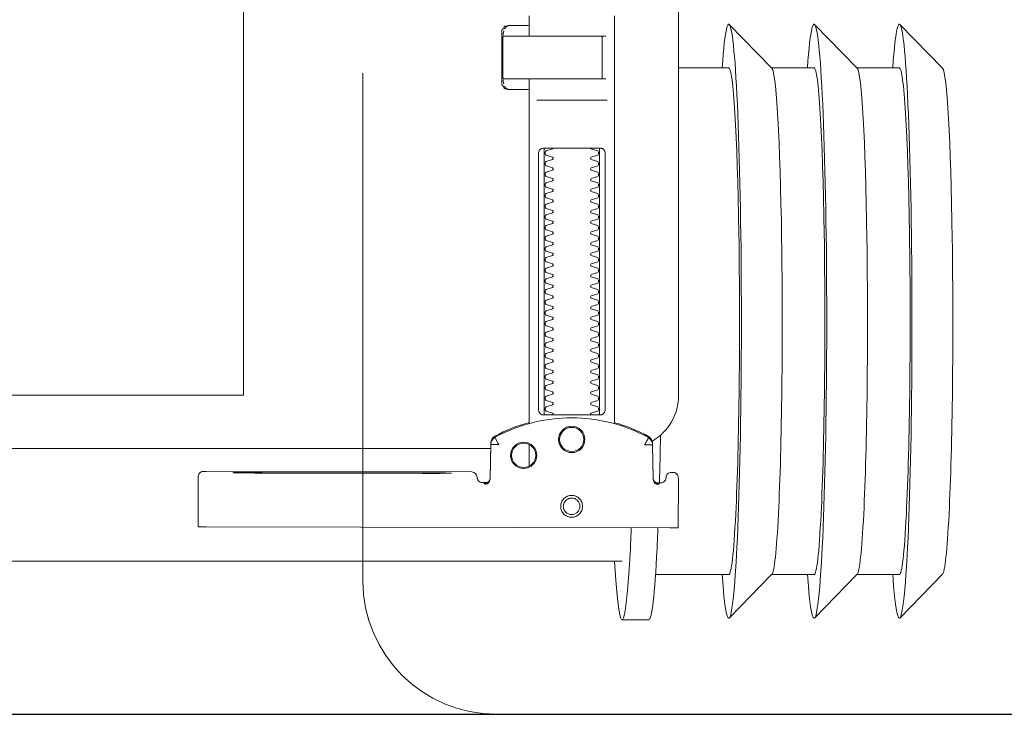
# Model space of a CAD drawing. Header units: millimetres. Extents: x 23192 to 177760, y -399809 to -79279.
# Tile 686 of 830: x 73841 to 73860, y -194640 to -194627. Entities that reach past the tile are written whole.
import ezdxf

# ---------------------------------------------------------------- set-up
doc = ezdxf.new("R2010")
doc.units = ezdxf.units.MM
doc.linetypes.add('HIDDEN2', pattern=[4.7625, 3.175, -1.5875])
doc.layers.get('0').update_dxf_attribs({"lineweight": 0})
doc.layers.add('!! 0_ Istn-sciany', color=3, linetype='Continuous', lineweight=30)
doc.layers.add('!! wymiary osi', color=250, linetype='Continuous', lineweight=9)
doc.layers.add('!! 2_WYBURZENIA DO REMONTU', color=7, linetype='Continuous', lineweight=0, true_color=0x4d4d4d, plot=False)
doc.layers.add('!!_@ wypos sanit nd', color=7, linetype='Continuous', lineweight=0, plot=False)
doc.styles.add('TXT', font='simplex.shx')
doc.dimstyles.new('DIM50', dxfattribs={"dimscale": 5, "dimtxt": 2.5, "dimasz": 1.5, "dimexe": 0, "dimexo": 0, "dimgap": 0.5, "dimtad": 1, "dimdec": 4, "dimrnd": 0.5, "dimdsep": 46, "dimtxsty": 'TXT', "dimblk1": 'TICK1', "dimblk2": 'TICK1', "dimsah": 1, "dimcen": 0, "dimse1": 1, "dimse2": 1, "dimclrd": 1, "dimclre": 7, "dimclrt": 9, "dimadec": 0, "dimazin": 0, "dimtfac": 1, "dimtdec": 4, "dimtmove": 2, "dimatfit": 3, "dimldrblk": 'TICK1', "dimfxl": 1, "dimtolj": 1, "dimarcsym": 0})

# ---------------------------------------------------------------- blocks, each defined once
blk = doc.blocks.new('A$Cff2eaf8b')
for points in [[(-0.24945, 0.09108), (-0.24147, 0.09927)], [(-0.24136, 0.09113), (-0.23342, 0.09113), (-0.22548, 0.09927)], [(-0.22538, 0.09113), (-0.21743, 0.09113), (-0.2095, 0.09927)], [(-0.18941, 0.09963), (-0.19441, 0.09963)], [(-0.19567, 0.09113), (-0.20939, 0.09113)], [(-0.18941, 0.08863), (-0.04454, 0.08863), (-0.04035, 0.08853), (-0.03617, 0.08824), (-0.032, 0.08775), (-0.02786, 0.08707), (-0.02376, 0.08619), (-0.0197, 0.08513), (-0.0157, 0.08388), (-0.01176, 0.08244), (-0.00789, 0.08082), (-0.0041, 0.07902), (-0.0004, 0.07705), (0.0032, 0.0749), (0.0067, 0.0726), (0.01009, 0.07012), (0.01337, 0.0675)], [(-0.19839, 0.08237), (-0.11148, 0.08219)], [(-0.19594, 0.07411), (-0.19609, 0.07411), (-0.19639, 0.07411), (-0.19593, 0.07402), (-0.19578, 0.07396), (-0.19564, 0.07387), (-0.19551, 0.07376), (-0.1954, 0.07363), (-0.19532, 0.07349), (-0.19526, 0.07333), (-0.19523, 0.07317)], [(-0.16479, 0.06647), (-0.16466, 0.07302), (-0.16465, 0.07318), (-0.16461, 0.07333), (-0.16454, 0.07348), (-0.16445, 0.07361), (-0.16435, 0.07373), (-0.16422, 0.07383), (-0.16409, 0.07391), (-0.16394, 0.07396), (-0.16349, 0.07404), (-0.1638, 0.07405), (-0.16395, 0.07405)], [(-0.12195, 0.07209), (-0.15195, 0.07215)], [(-0.15195, 0.07205), (-0.12195, 0.07199)], [(-0.172, 0.07079), (-0.172, 0.06674)], [(-0.172, -0.01362), (-0.172, -0.00982)], [(0.16493, 0.0675), (-0.16477, 0.0675)], [(-0.172, 0.06279), (-0.172, -0.00182)], [(-0.1852, 0.06018), (-0.1852, 0.01218)], [(-0.1748, 0.01218), (-0.1748, 0.06018)], [(-0.11847, -0.0325), (-0.11847, 0.0575), (0.11153, 0.0575), (0.11153, -0.0325)], [(-0.17342, 0.00218), (-0.18659, 0.00218)], [(-0.172, 0.00012), (-0.17167, 0.00018), (-0.1682, 0.00018), (-0.1681, 0.00018), (-0.16799, 0.00016), (-0.16789, 0.00007), (-0.16779, 0.00006), (-0.16762, 0.00005), (-0.16752, 0.00005), (-0.16741, 0.00003), (-0.1673, -0.00004), (-0.16725, -0.00018), (-0.16725, -0.00044), (-0.16711, -0.00046), (-0.16701, -0.0005), (-0.16693, -0.00056), (-0.16688, -0.0007), (-0.16688, -0.01094), (-0.16692, -0.01107), (-0.16701, -0.01115), (-0.16725, -0.0112), (-0.16725, -0.01147), (-0.16728, -0.01157), (-0.16735, -0.01164), (-0.16746, -0.01168), (-0.16762, -0.01169), (-0.16775, -0.0117), (-0.16789, -0.01172), (-0.16797, -0.01179), (-0.16807, -0.01182), (-0.1682, -0.01182), (-0.17167, -0.01182), (-0.172, -0.01177)], [(-0.16829, 0.00017), (-0.16772, 0.00003), (-0.16738, -0.00042)], [(-0.18633, -0.00182), (-0.17526, -0.00182), (-0.17367, -0.00182)], [(-0.16723, -0.00083), (-0.16714, -0.00136), (-0.16713, -0.00163)], [(-0.24945, -0.00383), (-0.24147, -0.01202)], [(-0.24136, -0.00387), (-0.23342, -0.00387), (-0.22548, -0.01202)], [(-0.22538, -0.00387), (-0.21743, -0.00387), (-0.2095, -0.01202)], [(-0.2, -0.00387), (-0.20939, -0.00387)], [(-0.18633, -0.00982), (-0.18551, -0.00982), (-0.18567, -0.00972), (-0.1857, -0.00962)], [(-0.16713, -0.01002), (-0.16714, -0.01028), (-0.16723, -0.01081)], [(-0.16738, -0.01122), (-0.16772, -0.01167), (-0.16829, -0.01182)]]:
    blk.add_lwpolyline(points)
for points in [[(-0.19989, 0.08236), (-0.19995, 0.07336, 0.009369), (-0.19994, 0.07293), (-0.19992, 0.07276), (-0.19986, 0.07259), (-0.19979, 0.07243), (-0.19968, 0.07229), (-0.19955, 0.07217), (-0.19941, 0.07208), (-0.19924, 0.07201), (-0.19908, 0.07197), (-0.19895, 0.07196), (-0.1988, 0.07196)], [(-0.16413, 0.07389), (-0.16324, 0.07389), (-0.16303, 0.07386), (-0.16283, 0.0738), (-0.16264, 0.07369), (-0.16249, 0.07354), (-0.16237, 0.07337), (-0.16228, 0.07317), (-0.16225, 0.07297, 0.002299), (-0.16224, 0.07285, 0.40455), (-0.16124, 0.07188), (-0.11145, 0.07178), (-0.11127, 0.07178), (-0.11111, 0.07178), (-0.111, 0.07178), (-0.11083, 0.07179), (-0.11065, 0.07183), (-0.11049, 0.0719), (-0.11033, 0.072), (-0.1102, 0.07212), (-0.11009, 0.07227), (-0.11001, 0.07243), (-0.10996, 0.07261), (-0.10995, 0.07279), (-0.10997, 0.08178), (-0.10998, 0.08217)], [(-0.19576, 0.07395), (-0.19665, 0.07395, 0.282591), (-0.19754, 0.0734), (-0.19758, 0.07331), (-0.19761, 0.0732), (-0.19763, 0.07311), (-0.19764, 0.07296, -0.415352), (-0.19865, 0.07196)], [(-0.19623, 0.07426), (-0.19588, 0.0742), (-0.19555, 0.07399), (-0.19533, 0.07367), (-0.19523, 0.07332), (-0.19513, 0.06676), (-0.19513, 0.0667, 0.265347), (-0.19435, 0.06544, 0.125711), (-0.17997, 0.06173, 0.125711), (-0.16558, 0.06538, 0.26954), (-0.1648, 0.06667), (-0.16467, 0.07322), (-0.16464, 0.07344), (-0.16456, 0.07365), (-0.16444, 0.07383), (-0.16428, 0.07399), (-0.1641, 0.0741), (-0.16389, 0.07417), (-0.16368, 0.0742)], [(-0.19513, 0.06651), (-0.19511, 0.06632), (-0.19509, 0.06622), (-0.19506, 0.06612), (-0.19503, 0.06602), (-0.19498, 0.06592), (-0.19493, 0.06582), (-0.19488, 0.06573), (-0.19482, 0.06564), (-0.19475, 0.06556), (-0.19468, 0.06548), (-0.1946, 0.06541), (-0.19452, 0.06535), (-0.19443, 0.06529), (-0.19434, 0.06524), (-0.19358, 0.06483), (-0.19281, 0.06445), (-0.19203, 0.0641), (-0.19125, 0.06376), (-0.19045, 0.06345), (-0.18964, 0.06316), (-0.18882, 0.06289), (-0.188, 0.06265), (-0.188, -0.01362, 0.414214)], [(-0.172, 0.0626), (-0.17117, 0.06284), (-0.17034, 0.0631), (-0.16952, 0.06339), (-0.16872, 0.0637), (-0.16792, 0.06404), (-0.16713, 0.06439), (-0.16635, 0.06477), (-0.16558, 0.06518), (-0.16557, 0.06518, 0.269546), (-0.16479, 0.06647)], [(-0.15993, -0.0325), (-0.17249, -0.0325, 0.405519), (-0.172, -0.032), (-0.172, -0.0313, 0.414214), (-0.1725, -0.0308), (-0.1875, -0.0308, 0.414214), (-0.188, -0.0313), (-0.188, -0.032, 0.405519), (-0.18751, -0.0325), (-0.19, -0.0325, -0.414214), (-0.2, -0.0225), (-0.2, 0.0575, -0.266001), (-0.19506, 0.06612)], [(-0.18353, 0.01118, 0.182836), (-0.18364, 0.01127), (-0.18485, 0.01168, 0.050055), (-0.185, 0.01194), (-0.185, 0.01222, 0.050055), (-0.18485, 0.01248), (-0.18364, 0.01289, 0.719897), (-0.18364, 0.01327), (-0.18485, 0.01368, 0.050055), (-0.185, 0.01394), (-0.185, 0.01422, 0.050055), (-0.18485, 0.01448), (-0.18364, 0.01489, 0.719897), (-0.18364, 0.01527), (-0.18485, 0.01568, 0.050055), (-0.185, 0.01594), (-0.185, 0.01622, 0.050055), (-0.18485, 0.01648), (-0.18364, 0.01689, 0.719897), (-0.18364, 0.01727), (-0.18485, 0.01768, 0.050055), (-0.185, 0.01794), (-0.185, 0.01822, 0.050055), (-0.18485, 0.01848), (-0.18364, 0.01889, 0.719897), (-0.18364, 0.01927), (-0.18485, 0.01968, 0.050055), (-0.185, 0.01994), (-0.185, 0.02022, 0.050055), (-0.18485, 0.02048), (-0.18364, 0.02089, 0.719897), (-0.18364, 0.02127), (-0.18485, 0.02168, 0.050055), (-0.185, 0.02194), (-0.185, 0.02222, 0.050055), (-0.18485, 0.02248), (-0.18364, 0.02289, 0.719897), (-0.18364, 0.02327), (-0.18485, 0.02368, 0.050055), (-0.185, 0.02394), (-0.185, 0.02422, 0.050055), (-0.18485, 0.02448), (-0.18364, 0.02489, 0.719897), (-0.18364, 0.02527), (-0.18485, 0.02568, 0.050055), (-0.185, 0.02594), (-0.185, 0.02622, 0.050055), (-0.18485, 0.02648), (-0.18364, 0.02689, 0.719897), (-0.18364, 0.02727), (-0.18485, 0.02768, 0.050055), (-0.185, 0.02794), (-0.185, 0.02822, 0.050055), (-0.18485, 0.02848), (-0.18364, 0.02889, 0.719897), (-0.18364, 0.02927), (-0.18485, 0.02968, 0.050055), (-0.185, 0.02994), (-0.185, 0.03022, 0.050055), (-0.18485, 0.03048), (-0.18364, 0.03089, 0.719897), (-0.18364, 0.03127), (-0.18485, 0.03168, 0.050055), (-0.185, 0.03194), (-0.185, 0.03222, 0.050055), (-0.18485, 0.03248), (-0.18364, 0.03289, 0.719897), (-0.18364, 0.03327), (-0.18485, 0.03368, 0.050055), (-0.185, 0.03394), (-0.185, 0.03422, 0.050055), (-0.18485, 0.03448), (-0.18364, 0.03489, 0.719897), (-0.18364, 0.03527), (-0.18485, 0.03568, 0.050055), (-0.185, 0.03594), (-0.185, 0.03622, 0.050055), (-0.18485, 0.03648), (-0.18364, 0.03689, 0.719897), (-0.18364, 0.03727), (-0.18485, 0.03768, 0.050055), (-0.185, 0.03794), (-0.185, 0.03822, 0.050055), (-0.18485, 0.03848), (-0.18364, 0.03889, 0.719897), (-0.18364, 0.03927), (-0.18485, 0.03968, 0.050055), (-0.185, 0.03994), (-0.185, 0.04022, 0.050055), (-0.18485, 0.04048), (-0.18364, 0.04089, 0.719897), (-0.18364, 0.04127), (-0.18485, 0.04168, 0.050055), (-0.185, 0.04194), (-0.185, 0.04222, 0.050055), (-0.18485, 0.04248), (-0.18364, 0.04289, 0.719897), (-0.18364, 0.04327), (-0.18485, 0.04368, 0.050055), (-0.185, 0.04394), (-0.185, 0.04422, 0.050055), (-0.18485, 0.04448), (-0.18364, 0.04489, 0.719897), (-0.18364, 0.04527), (-0.18485, 0.04568, 0.050055), (-0.185, 0.04594), (-0.185, 0.04622, 0.050055), (-0.18485, 0.04648), (-0.18364, 0.04689, 0.719897), (-0.18364, 0.04727), (-0.18485, 0.04768, 0.050055), (-0.185, 0.04794), (-0.185, 0.04822, 0.050055), (-0.18485, 0.04848), (-0.18364, 0.04889, 0.719897), (-0.18364, 0.04927), (-0.18485, 0.04968, 0.050055), (-0.185, 0.04994), (-0.185, 0.05022, 0.050055), (-0.18485, 0.05048), (-0.18364, 0.05089, 0.719897), (-0.18364, 0.05127), (-0.18485, 0.05168, 0.050055), (-0.185, 0.05194), (-0.185, 0.05222, 0.050055), (-0.18485, 0.05248), (-0.18364, 0.05289, 0.719897), (-0.18364, 0.05327), (-0.18485, 0.05368, 0.050055), (-0.185, 0.05394), (-0.185, 0.05422, 0.050055), (-0.18485, 0.05448), (-0.18364, 0.05489, 0.719897), (-0.18364, 0.05527), (-0.18485, 0.05568, 0.050055), (-0.185, 0.05594), (-0.185, 0.05622, 0.050055), (-0.18485, 0.05648), (-0.18364, 0.05689, 0.719897), (-0.18364, 0.05727), (-0.18485, 0.05768, 0.050055), (-0.185, 0.05794), (-0.185, 0.05822, 0.050055), (-0.18485, 0.05848), (-0.18364, 0.05889, 0.719897), (-0.18364, 0.05927), (-0.18485, 0.05968, 0.050055), (-0.185, 0.05994), (-0.185, 0.06022, 0.050055), (-0.18485, 0.06048), (-0.18364, 0.06089, 0.474594), (-0.18353, 0.06118)], [(-0.17647, 0.06118, 0.474594), (-0.17636, 0.06089), (-0.17515, 0.06048, 0.050055), (-0.175, 0.06022), (-0.175, 0.05994, 0.050055), (-0.17515, 0.05968), (-0.17636, 0.05927, 0.719897), (-0.17636, 0.05889), (-0.17515, 0.05848, 0.050055), (-0.175, 0.05822), (-0.175, 0.05794, 0.050055), (-0.17515, 0.05768), (-0.17636, 0.05727, 0.719897), (-0.17636, 0.05689), (-0.17515, 0.05648, 0.050055), (-0.175, 0.05622), (-0.175, 0.05594, 0.050055), (-0.17515, 0.05568), (-0.17636, 0.05527, 0.719897), (-0.17636, 0.05489), (-0.17515, 0.05448, 0.050055), (-0.175, 0.05422), (-0.175, 0.05394, 0.050055), (-0.17515, 0.05368), (-0.17636, 0.05327, 0.719897), (-0.17636, 0.05289), (-0.17515, 0.05248, 0.050055), (-0.175, 0.05222), (-0.175, 0.05194, 0.050055), (-0.17515, 0.05168), (-0.17636, 0.05127, 0.719897), (-0.17636, 0.05089), (-0.17515, 0.05048, 0.050055), (-0.175, 0.05022), (-0.175, 0.04994, 0.050055), (-0.17515, 0.04968), (-0.17636, 0.04927, 0.719897), (-0.17636, 0.04889), (-0.17515, 0.04848, 0.050055), (-0.175, 0.04822), (-0.175, 0.04794, 0.050055), (-0.17515, 0.04768), (-0.17636, 0.04727, 0.719897), (-0.17636, 0.04689), (-0.17515, 0.04648, 0.050055), (-0.175, 0.04622), (-0.175, 0.04594, 0.050055), (-0.17515, 0.04568), (-0.17636, 0.04527, 0.719897), (-0.17636, 0.04489), (-0.17515, 0.04448, 0.050055), (-0.175, 0.04422), (-0.175, 0.04394, 0.050055), (-0.17515, 0.04368), (-0.17636, 0.04327, 0.719897), (-0.17636, 0.04289), (-0.17515, 0.04248, 0.050055), (-0.175, 0.04222), (-0.175, 0.04194, 0.050055), (-0.17515, 0.04168), (-0.17636, 0.04127, 0.719897), (-0.17636, 0.04089), (-0.17515, 0.04048, 0.050055), (-0.175, 0.04022), (-0.175, 0.03994, 0.050055), (-0.17515, 0.03968), (-0.17636, 0.03927, 0.719897), (-0.17636, 0.03889), (-0.17515, 0.03848, 0.050055), (-0.175, 0.03822), (-0.175, 0.03794, 0.050055), (-0.17515, 0.03768), (-0.17636, 0.03727, 0.719897), (-0.17636, 0.03689), (-0.17515, 0.03648, 0.050055), (-0.175, 0.03622), (-0.175, 0.03594, 0.050055), (-0.17515, 0.03568), (-0.17636, 0.03527, 0.719897), (-0.17636, 0.03489), (-0.17515, 0.03448, 0.050055), (-0.175, 0.03422), (-0.175, 0.03394, 0.050055), (-0.17515, 0.03368), (-0.17636, 0.03327, 0.719897), (-0.17636, 0.03289), (-0.17515, 0.03248, 0.050055), (-0.175, 0.03222), (-0.175, 0.03194, 0.050055), (-0.17515, 0.03168), (-0.17636, 0.03127, 0.719897), (-0.17636, 0.03089), (-0.17515, 0.03048, 0.050055), (-0.175, 0.03022), (-0.175, 0.02994, 0.050055), (-0.17515, 0.02968), (-0.17636, 0.02927, 0.719897), (-0.17636, 0.02889), (-0.17515, 0.02848, 0.050055), (-0.175, 0.02822), (-0.175, 0.02794, 0.050055), (-0.17515, 0.02768), (-0.17636, 0.02727, 0.719897), (-0.17636, 0.02689), (-0.17515, 0.02648, 0.050055), (-0.175, 0.02622), (-0.175, 0.02594, 0.050055), (-0.17515, 0.02568), (-0.17636, 0.02527, 0.719897), (-0.17636, 0.02489), (-0.17515, 0.02448, 0.050055), (-0.175, 0.02422), (-0.175, 0.02394, 0.050055), (-0.17515, 0.02368), (-0.17636, 0.02327, 0.719897), (-0.17636, 0.02289), (-0.17515, 0.02248, 0.050055), (-0.175, 0.02222), (-0.175, 0.02194, 0.050055), (-0.17515, 0.02168), (-0.17636, 0.02127, 0.719897), (-0.17636, 0.02089), (-0.17515, 0.02048, 0.050055), (-0.175, 0.02022), (-0.175, 0.01994, 0.050055), (-0.17515, 0.01968), (-0.17636, 0.01927, 0.719897), (-0.17636, 0.01889), (-0.17515, 0.01848, 0.050055), (-0.175, 0.01822), (-0.175, 0.01794, 0.050055), (-0.17515, 0.01768), (-0.17636, 0.01727, 0.719897), (-0.17636, 0.01689), (-0.17515, 0.01648, 0.050055), (-0.175, 0.01622), (-0.175, 0.01594, 0.050055), (-0.17515, 0.01568), (-0.17636, 0.01527, 0.719897), (-0.17636, 0.01489), (-0.17515, 0.01448, 0.050055), (-0.175, 0.01422), (-0.175, 0.01394, 0.050055), (-0.17515, 0.01368), (-0.17636, 0.01327, 0.719897), (-0.17636, 0.01289), (-0.17515, 0.01248, 0.050055), (-0.175, 0.01222), (-0.175, 0.01194, 0.050055), (-0.17515, 0.01168), (-0.17636, 0.01127, 0.182836), (-0.17647, 0.01118)], [(-0.1857, -0.00202), (-0.1857, -0.00962), (-0.1857, -0.00202), (-0.18567, -0.00192), (-0.18559, -0.00184), (-0.17696, -0.00182), (-0.16725, -0.00182, -0.414214), (-0.16705, -0.00202), (-0.16705, -0.00962, -0.414214), (-0.16725, -0.00982), (-0.18543, -0.00982), (-0.18553, -0.00978), (-0.1856, -0.00962)]]:
    blk.add_lwpolyline(points, format="xyb")
for points in [[(-0.17994, 0.08038), (-0.17974, 0.08037), (-0.17954, 0.08034), (-0.17935, 0.08029), (-0.17916, 0.08022), (-0.17897, 0.08013), (-0.1788, 0.08003), (-0.17864, 0.07991), (-0.17849, 0.07978), (-0.17836, 0.07963), (-0.17824, 0.07947), (-0.17814, 0.07929), (-0.17805, 0.07911), (-0.17798, 0.07892), (-0.17793, 0.07873), (-0.17791, 0.07853), (-0.1779, 0.07833), (-0.17791, 0.07813), (-0.17794, 0.07793), (-0.17799, 0.07773), (-0.17805, 0.07754), (-0.17814, 0.07736), (-0.17824, 0.07719), (-0.17836, 0.07703), (-0.1785, 0.07688), (-0.17865, 0.07675), (-0.17881, 0.07663), (-0.17898, 0.07652), (-0.17916, 0.07644), (-0.17935, 0.07637), (-0.17955, 0.07632), (-0.17975, 0.07629), (-0.17995, 0.07628), (-0.18015, 0.07629), (-0.18035, 0.07632), (-0.18054, 0.07637), (-0.18073, 0.07644), (-0.18091, 0.07653), (-0.18109, 0.07663), (-0.18125, 0.07675), (-0.18139, 0.07689), (-0.18153, 0.07704), (-0.18165, 0.0772), (-0.18175, 0.07737), (-0.18184, 0.07755), (-0.1819, 0.07774), (-0.18195, 0.07794), (-0.18198, 0.07813), (-0.18199, 0.07834), (-0.18198, 0.07854), (-0.18195, 0.07873), (-0.1819, 0.07893), (-0.18183, 0.07912), (-0.18175, 0.0793), (-0.18164, 0.07947), (-0.18152, 0.07963), (-0.18139, 0.07978), (-0.18124, 0.07992), (-0.18108, 0.08004), (-0.18091, 0.08014), (-0.18072, 0.08022), (-0.18053, 0.08029), (-0.18034, 0.08034), (-0.18014, 0.08037)], [(-0.17994, 0.07987), (-0.17979, 0.07987), (-0.17964, 0.07984), (-0.17949, 0.07981), (-0.17935, 0.07976), (-0.17921, 0.07969), (-0.17908, 0.07961), (-0.17896, 0.07952), (-0.17885, 0.07942), (-0.17874, 0.07931), (-0.17865, 0.07918), (-0.17858, 0.07905), (-0.17851, 0.07892), (-0.17846, 0.07877), (-0.17842, 0.07862), (-0.1784, 0.07847), (-0.17839, 0.07832), (-0.1784, 0.07817), (-0.17842, 0.07802), (-0.17846, 0.07787), (-0.17851, 0.07773), (-0.17858, 0.07759), (-0.17866, 0.07746), (-0.17875, 0.07734), (-0.17885, 0.07723), (-0.17896, 0.07712), (-0.17909, 0.07703), (-0.17922, 0.07696), (-0.17935, 0.07689), (-0.1795, 0.07684), (-0.17964, 0.0768), (-0.1798, 0.07678), (-0.17995, 0.07677), (-0.1801, 0.07678), (-0.18025, 0.07681), (-0.1804, 0.07684), (-0.18054, 0.07689), (-0.18068, 0.07696), (-0.18081, 0.07704), (-0.18093, 0.07713), (-0.18104, 0.07723), (-0.18114, 0.07734), (-0.18123, 0.07747), (-0.18131, 0.0776), (-0.18138, 0.07773), (-0.18143, 0.07788), (-0.18146, 0.07803), (-0.18149, 0.07818), (-0.18149, 0.07833), (-0.18149, 0.07848), (-0.18146, 0.07863), (-0.18143, 0.07878), (-0.18137, 0.07892), (-0.18131, 0.07906), (-0.18123, 0.07919), (-0.18114, 0.07931), (-0.18104, 0.07942), (-0.18092, 0.07952), (-0.1808, 0.07962), (-0.18067, 0.07969), (-0.18053, 0.07976), (-0.18039, 0.07981), (-0.18024, 0.07985), (-0.18009, 0.07987)], [(-0.17471, 0.06118), (-0.17462, 0.06118), (-0.17454, 0.06117), (-0.17445, 0.06115), (-0.17437, 0.06113), (-0.17428, 0.06109), (-0.1742, 0.06105), (-0.17413, 0.061), (-0.17406, 0.06095), (-0.174, 0.06088), (-0.17394, 0.06081), (-0.17389, 0.06072), (-0.17384, 0.06062), (-0.17381, 0.06052), (-0.17378, 0.06041), (-0.17376, 0.06029), (-0.17376, 0.06018), (-0.17376, 0.01218), (-0.17376, 0.01206), (-0.17378, 0.01195), (-0.17381, 0.01184), (-0.17384, 0.01173), (-0.17389, 0.01164), (-0.17394, 0.01155), (-0.174, 0.01148), (-0.17406, 0.01141), (-0.17413, 0.01135), (-0.1742, 0.01131), (-0.17428, 0.01126), (-0.17437, 0.01123), (-0.17445, 0.01121), (-0.17454, 0.01119), (-0.17462, 0.01118), (-0.17471, 0.01118), (-0.18529, 0.01118), (-0.18538, 0.01118), (-0.18547, 0.01119), (-0.18555, 0.01121), (-0.18564, 0.01123), (-0.18572, 0.01126), (-0.1858, 0.01131), (-0.18587, 0.01135), (-0.18594, 0.01141), (-0.18601, 0.01148), (-0.18606, 0.01155), (-0.18612, 0.01164), (-0.18616, 0.01173), (-0.1862, 0.01184), (-0.18623, 0.01195), (-0.18624, 0.01206), (-0.18625, 0.01218), (-0.18625, 0.06018), (-0.18624, 0.06029), (-0.18623, 0.06041), (-0.1862, 0.06052), (-0.18616, 0.06062), (-0.18612, 0.06072), (-0.18606, 0.06081), (-0.18601, 0.06088), (-0.18594, 0.06095), (-0.18587, 0.061), (-0.1858, 0.06105), (-0.18572, 0.06109), (-0.18564, 0.06113), (-0.18555, 0.06115), (-0.18547, 0.06117), (-0.18538, 0.06118), (-0.18529, 0.06118)]]:
    blk.add_lwpolyline(points, close=True)
for points in [[(-0.19436, 0.06548), (-0.19435, 0.06548), (-0.19435, 0.06548), (-0.19435, 0.06548), (-0.19435, 0.06548), (-0.19435, 0.06548), (-0.19435, 0.06548), (-0.19435, 0.06548), (-0.19435, 0.06548), (-0.19435, 0.06548), (-0.19435, 0.06548), (-0.19435, 0.06548), (-0.19435, 0.06548), (-0.19435, 0.06548), (-0.19435, 0.06548), (-0.19435, 0.06548), (-0.19435, 0.06548), (-0.19435, 0.06548), (-0.19435, 0.06548), (-0.19435, 0.06549), (-0.19435, 0.06549), (-0.19435, 0.06549), (-0.19435, 0.06549), (-0.19435, 0.06549), (-0.19435, 0.06549), (-0.19435, 0.0655), (-0.19435, 0.0655), (-0.19434, 0.0655), (-0.19434, 0.06551), (-0.19434, 0.06551), (-0.19434, 0.06552), (-0.19433, 0.06552), (-0.19433, 0.06553), (-0.19433, 0.06553), (-0.19433, 0.06554), (-0.19432, 0.06554), (-0.19432, 0.06555), (-0.19432, 0.06555), (-0.19432, 0.06556), (-0.19431, 0.06556), (-0.19431, 0.06557), (-0.19431, 0.06558), (-0.1943, 0.06558), (-0.1943, 0.06559), (-0.19429, 0.0656), (-0.19429, 0.06561), (-0.19429, 0.06561), (-0.19428, 0.06562), (-0.19428, 0.06563), (-0.19427, 0.06564), (-0.19427, 0.06565), (-0.19426, 0.06566), (-0.19426, 0.06566), (-0.19425, 0.06567), (-0.19425, 0.06568), (-0.19424, 0.06569), (-0.19424, 0.0657), (-0.19423, 0.06571), (-0.19423, 0.06572), (-0.19422, 0.06573), (-0.19422, 0.06574), (-0.19421, 0.06575), (-0.1942, 0.06576), (-0.1942, 0.06578), (-0.19419, 0.06579), (-0.19419, 0.0658), (-0.19418, 0.06581), (-0.19417, 0.06582), (-0.19417, 0.06583), (-0.19416, 0.06585), (-0.19415, 0.06586), (-0.19414, 0.06588), (-0.19413, 0.06591), (-0.19411, 0.06594), (-0.1941, 0.06596), (-0.19408, 0.06599), (-0.19407, 0.06602), (-0.19405, 0.06605), (-0.19395, 0.06623), (-0.19393, 0.06626), (-0.1939, 0.06633), (-0.19388, 0.06636), (-0.19386, 0.0664), (-0.19384, 0.06643), (-0.19382, 0.06646), (-0.1938, 0.0665), (-0.19378, 0.06653), (-0.19377, 0.06657), (-0.19376, 0.06659), (-0.19375, 0.0666), (-0.19375, 0.0666), (-0.19374, 0.06662), (-0.19373, 0.06663), (-0.19372, 0.06664), (-0.19372, 0.06665), (-0.19371, 0.06666), (-0.19371, 0.06667), (-0.19371, 0.06667), (-0.1937, 0.06668), (-0.1937, 0.06668), (-0.1937, 0.06668), (-0.1937, 0.06669), (-0.1937, 0.06669), (-0.1937, 0.0667), (-0.19369, 0.06671), (-0.19369, 0.06671), (-0.19369, 0.06672), (-0.19368, 0.06672), (-0.19368, 0.06672), (-0.19368, 0.06673), (-0.19367, 0.06673), (-0.19367, 0.06674), (-0.19367, 0.06674), (-0.19366, 0.06674), (-0.19365, 0.06675), (-0.19365, 0.06675), (-0.19364, 0.06676), (-0.19364, 0.06676), (-0.19364, 0.06676), (-0.19364, 0.06677), (-0.19363, 0.06677), (-0.19363, 0.06678), (-0.19363, 0.06678), (-0.19363, 0.06678), (-0.19363, 0.06679), (-0.19363, 0.06679), (-0.19363, 0.0668), (-0.19363, 0.0668), (-0.19363, 0.06681), (-0.19364, 0.06681), (-0.19364, 0.06681), (-0.19364, 0.06682), (-0.19364, 0.06682), (-0.19364, 0.06682), (-0.19365, 0.06682), (-0.19365, 0.06682), (-0.19365, 0.06682), (-0.19365, 0.06682), (-0.19365, 0.06682), (-0.19366, 0.06682), (-0.19366, 0.06682), (-0.19366, 0.06682), (-0.19366, 0.06682), (-0.19366, 0.06682), (-0.19367, 0.06682), (-0.19367, 0.06682), (-0.19367, 0.06682), (-0.19367, 0.06682), (-0.19367, 0.06682), (-0.19368, 0.06682), (-0.19368, 0.06682), (-0.19369, 0.06682), (-0.19369, 0.06682), (-0.19369, 0.06681), (-0.1937, 0.06681), (-0.1937, 0.06681), (-0.19371, 0.06681), (-0.19371, 0.06681), (-0.19371, 0.06681), (-0.19371, 0.06681), (-0.19372, 0.0668), (-0.19372, 0.0668), (-0.19373, 0.0668), (-0.19373, 0.0668), (-0.19374, 0.0668), (-0.19374, 0.0668), (-0.19374, 0.0668), (-0.19375, 0.0668), (-0.19375, 0.06681), (-0.19376, 0.06681), (-0.19376, 0.06681), (-0.19377, 0.06681), (-0.19377, 0.06681), (-0.19377, 0.06681), (-0.19377, 0.06681), (-0.19378, 0.06681), (-0.19378, 0.06681), (-0.19378, 0.06681), (-0.19378, 0.06681), (-0.19379, 0.06681), (-0.19379, 0.06681), (-0.19379, 0.06681), (-0.19379, 0.06681), (-0.1938, 0.06681), (-0.1938, 0.06681), (-0.19381, 0.06681), (-0.19381, 0.06681), (-0.19382, 0.06681), (-0.19383, 0.06681), (-0.19383, 0.06681), (-0.19384, 0.06681), (-0.19385, 0.06681), (-0.19385, 0.06681), (-0.19386, 0.06681), (-0.19387, 0.06681), (-0.19388, 0.06681), (-0.19389, 0.06681), (-0.19389, 0.0668), (-0.1939, 0.0668), (-0.19391, 0.0668), (-0.19392, 0.0668), (-0.19397, 0.0668), (-0.19398, 0.0668), (-0.19399, 0.0668), (-0.194, 0.0668), (-0.19401, 0.0668), (-0.19402, 0.0668), (-0.19403, 0.0668), (-0.19405, 0.0668), (-0.19406, 0.0668), (-0.19407, 0.0668), (-0.19408, 0.0668), (-0.19409, 0.0668), (-0.1941, 0.0668), (-0.19412, 0.0668), (-0.19417, 0.0668), (-0.19419, 0.0668), (-0.19421, 0.0668), (-0.19424, 0.0668), (-0.19426, 0.0668), (-0.19429, 0.0668), (-0.19431, 0.0668), (-0.19433, 0.0668), (-0.19436, 0.0668), (-0.19438, 0.06679), (-0.19455, 0.06679), (-0.19457, 0.06679), (-0.19459, 0.06679), (-0.19461, 0.06679), (-0.19463, 0.06679), (-0.19464, 0.06679), (-0.19465, 0.06679), (-0.19466, 0.06679), (-0.19467, 0.06679), (-0.19468, 0.06679), (-0.19469, 0.06679), (-0.1947, 0.06679), (-0.19471, 0.06679), (-0.19472, 0.06679), (-0.19473, 0.06679), (-0.19474, 0.06679), (-0.19474, 0.06679), (-0.19475, 0.06679), (-0.19476, 0.06679), (-0.19477, 0.06679), (-0.19478, 0.06679), (-0.19479, 0.06679), (-0.1948, 0.06679), (-0.1948, 0.06679), (-0.19481, 0.06679), (-0.19482, 0.06678), (-0.19483, 0.06678), (-0.19484, 0.06678), (-0.19484, 0.06678), (-0.19485, 0.06678), (-0.19486, 0.06678), (-0.19487, 0.06678), (-0.19487, 0.06678), (-0.19488, 0.06678), (-0.19489, 0.06678), (-0.1949, 0.06678), (-0.1949, 0.06678), (-0.19491, 0.06678), (-0.19492, 0.06678), (-0.19492, 0.06678), (-0.19493, 0.06678), (-0.19494, 0.06678), (-0.19494, 0.06678), (-0.19495, 0.06678), (-0.19496, 0.06678), (-0.19496, 0.06678), (-0.19497, 0.06678), (-0.19499, 0.06678), (-0.19499, 0.06678), (-0.195, 0.06678), (-0.195, 0.06678), (-0.19501, 0.06678), (-0.19501, 0.06678), (-0.19502, 0.06678), (-0.19502, 0.06678), (-0.19503, 0.06678), (-0.19503, 0.06678), (-0.19504, 0.06678), (-0.19504, 0.06678), (-0.19505, 0.06678), (-0.19505, 0.06678), (-0.19505, 0.06678), (-0.19506, 0.06678), (-0.19506, 0.06678), (-0.19507, 0.06678), (-0.19507, 0.06678), (-0.19507, 0.06678), (-0.19508, 0.06678), (-0.19508, 0.06678), (-0.19508, 0.06678), (-0.19509, 0.06678), (-0.19509, 0.06678), (-0.19509, 0.06678), (-0.1951, 0.06678), (-0.1951, 0.06678), (-0.1951, 0.06678), (-0.19511, 0.06678), (-0.19511, 0.06678), (-0.19511, 0.06678), (-0.19511, 0.06678), (-0.19511, 0.06678), (-0.19512, 0.06678), (-0.19512, 0.06678), (-0.19512, 0.06678), (-0.19512, 0.06678), (-0.19512, 0.06678), (-0.19512, 0.06678), (-0.19513, 0.06678), (-0.19513, 0.06677), (-0.19513, 0.06677), (-0.19513, 0.06677), (-0.19513, 0.06677), (-0.19513, 0.06677), (-0.19513, 0.06677), (-0.19513, 0.06677), (-0.19513, 0.06677), (-0.19513, 0.06677), (-0.19513, 0.06677), (-0.19513, 0.06677), (-0.19513, 0.06677), (-0.19513, 0.06677), (-0.19513, 0.06677), (-0.19513, 0.06677), (-0.19513, 0.06678), (-0.19513, 0.06678), (-0.19513, 0.06678), (-0.19513, 0.06678), (-0.19513, 0.06678), (-0.19513, 0.06678), (-0.19513, 0.06678), (-0.19513, 0.06678), (-0.19513, 0.06678), (-0.19513, 0.06678), (-0.19513, 0.06678), (-0.19513, 0.06678), (-0.19513, 0.06678), (-0.19513, 0.06678), (-0.19513, 0.06678), (-0.19513, 0.06677), (-0.19513, 0.06677, 0.269547)], [(-0.1648, 0.06671), (-0.16481, 0.06671), (-0.16485, 0.06672), (-0.16497, 0.06672), (-0.16603, 0.06675), (-0.16612, 0.06675), (-0.16616, 0.06675), (-0.1662, 0.06675), (-0.16623, 0.06676), (-0.16627, 0.06677), (-0.1663, 0.06675), (-0.1663, 0.06672), (-0.16628, 0.0667), (-0.16625, 0.06667), (-0.16623, 0.06663), (-0.16622, 0.0666), (-0.1662, 0.06657), (-0.16561, 0.06549), (-0.1656, 0.06545), (-0.16558, 0.06542, 0.269546)]]:
    blk.add_lwpolyline(points, format="xyb", close=True)
for centre, radius in [((-0.17096, 0.06877), 0.00247), ((-0.17096, 0.06877), 0.00227), ((-0.17997, 0.06579), 0.00247), ((-0.17997, 0.06579), 0.00227)]:
    blk.add_circle(centre, radius)
for centre, major_axis, ratio, start_param, end_param in [((-0.24136, 0.04363), (0, 0.0557), 0.04256, 5.733752, 6.988802), ((-0.22538, 0.04363), (0, 0.0557), 0.04256, 5.733752, 6.988802), ((-0.20939, 0.04363), (0, 0.0557), 0.04256, 5.733752, 6.988802), ((-0.18941, 0.04363), (0, 0.056), 0.04256, 5.645661, 6.988802), ((-0.19441, 0.04363), (0, 0.056), 0.04256, 0, 0.705617), ((-0.24936, 0.04363), (0, 0.0475), 0.04256, 0.043665, 0.705617), ((-0.24136, 0.04363), (0, 0.0475), 0.04256, 0, 0.705617), ((-0.23337, 0.04363), (0, 0.0475), 0.04256, 0.043665, 0.705617), ((-0.22538, 0.04363), (0, 0.0475), 0.04256, 0, 0.705617), ((-0.21739, 0.04363), (0, 0.0475), 0.04256, 0.043665, 0.705617), ((-0.20939, 0.04363), (0, 0.0475), 0.04256, 0, 0.705617), ((-0.24136, 0.04363), (0, 0.0557), 0.04256, 0.705617, 3.691026), ((-0.22538, 0.04363), (0, 0.0557), 0.04256, 0.705617, 3.691026), ((-0.20939, 0.04363), (0, 0.0557), 0.04256, 0.705617, 3.691026), ((-0.19441, 0.04363), (0, 0.056), 0.04256, 0.705617, 0.806963), ((-0.18941, 0.04363), (0, 0.056), 0.04256, 0.705617, 0.807212), ((-0.19839, 0.08235), (-0.0015, 0), 0.008726, 4.712674, 6.283151), ((-0.11148, 0.08218), (-0.0015, 0), 0.008726, 3.141878, 4.712682), ((-0.24936, 0.04363), (0, 0.0475), 0.04256, 0.705617, 3.097928), ((-0.24136, 0.04363), (0, 0.0475), 0.04256, 0.705617, 3.141593), ((-0.23337, 0.04363), (0, 0.0475), 0.04256, 0.705617, 3.097928), ((-0.22538, 0.04363), (0, 0.0475), 0.04256, 0.705617, 3.141593), ((-0.21739, 0.04363), (0, 0.0475), 0.04256, 0.705617, 3.097928), ((-0.20939, 0.04363), (0, 0.0475), 0.04256, 0.705617, 3.141593), ((-0.19664, 0.07495), (-0.000002, -0.001), 0.000289, 6.274459, 6.283185), ((-0.19441, 0.04363), (0, 0.056), 0.04256, 0.998527, 1.179108), ((-0.16324, 0.07489), (-0.000002, -0.001), 0.000289, 6.274459, 6.283185), ((-0.19879, 0.07296), (-0.000011, -0.001), 0.706875, 0, 0.012337), ((-0.19844, 0.07196), (-0.000501, 0.000001), 0.008726, 0.786107, 1.14947), ((-0.19864, 0.07296), (-0.000006, -0.001), 0.408573, 0, 0.00956), ((-0.15195, 0.0721), (0.0055, -0.00001), 0.008726, 1.571085, 4.712678), ((-0.12195, 0.07204), (0.0055, -0.00001), 0.008726, 4.712678, 7.854271), ((-0.19463, 0.06658), (-0.0005, -0.000008), 0.017454, 0, 0.000137), ((-0.1653, 0.06668), (0.0005, -0.00001), 0.000006, 6.282744, 6.283185), ((-0.1852, 0.06018), (0, 0.001), 0.000289, 4.712389, 6.283185), ((-0.1748, 0.06018), (0, -0.001), 0.000289, 1.570796, 3.141593), ((-0.1852, 0.01218), (0, -0.001), 0.000289, 0, 1.570796), ((-0.1748, 0.01218), (0, -0.001), 0.000289, 0, 1.570796), ((-0.16763, -0.00015), (0.000004, 0.0002), 0.133184, 0.00502, 0.005026), ((-0.16723, -0.00065), (0.000013, 0.0002), 0.223, 0.006306, 0.006351), ((-0.16763, -0.01149), (0.000004, -0.0002), 0.133184, 6.278107, 6.278112), ((-0.16723, -0.011), (0.000013, -0.0002), 0.223, 6.276731, 6.276777)]:
    blk.add_ellipse(centre, major_axis=major_axis, ratio=ratio, start_param=start_param, end_param=end_param)
blk = doc.blocks.new('TICK1')
at = {"color": 0}
for p, q in [((0, -1.4), (0, 1.4)), ((0, 0), (-1, 0))]:
    blk.add_line(p, q, dxfattribs=at)
at = {"color": 2}
blk.add_line((-1, -1), (1, 1), dxfattribs=at)
blk = doc.blocks.new('*D1930')
at = {"layer": '!! wymiary osi', "color": 1, "lineweight": -2, "transparency": 16777216}
blk.add_line((73777.923, -194606.38), (74084.923, -194606.38), dxfattribs=at)
at = {"layer": 'DEFPOINTS', "color": 0, "transparency": 16777216}
for p in [(74092.423, -194606.38), (73770.423, -194639.588), (74092.423, -194639.588)]:
    blk.add_point(p, dxfattribs=at)
at = {"layer": '!! wymiary osi', "color": 1, "lineweight": -2, "transparency": 16777216, "xscale": 7.5, "yscale": 7.5, "zscale": 7.5, "rotation": 180}
blk.add_blockref('TICK1', (73770.423, -194606.38), dxfattribs=at)
at = {"layer": '!! wymiary osi', "color": 1, "lineweight": -2, "transparency": 16777216, "xscale": 7.5, "yscale": 7.5, "zscale": 7.5}
blk.add_blockref('TICK1', (74092.423, -194606.38), dxfattribs=at)
at = {"layer": '!! wymiary osi', "color": 9, "transparency": 16777216, "insert": (73931.423, -194597.63), "char_height": 12.5, "attachment_point": 5, "style": 'TXT'}
blk.add_mtext('\\A1;322', dxfattribs=at)

msp = doc.modelspace()

# ---------------------------------------------------------------- linework, layer by layer
at = {"layer": '!! 0_ Istn-sciany'}
msp.add_lwpolyline([(73814.42327, -194639.5883), (74092.42327, -194639.5883)], dxfattribs=at)
at = {"layer": '!! 2_WYBURZENIA DO REMONTU', "linetype": 'HIDDEN2', "ltscale": 3}
for p, q in [((73847.50661, -194637.0883), (73847.50661, -194624.5883)), ((73890.00661, -194639.5883), (73850.00661, -194639.5883))]:
    msp.add_line(p, q, dxfattribs=at)
msp.add_arc((73850.00661, -194637.0883), 2.5, 180, 270, dxfattribs=at)

# ---------------------------------------------------------------- block references
at = {"layer": '!!_@ wypos sanit nd', "xscale": 100, "yscale": 100, "zscale": 100, "rotation": 180}
msp.add_blockref('A$Cff2eaf8b', (73833.4231, -194627.8553), dxfattribs=at)

# ---------------------------------------------------------------- dimensions: what is measured, and where the dimension line sits
at = {"layer": '!! wymiary osi'}
dim = msp.add_linear_dim(base=(74092.42327, -194606.38034), p1=(73770.42327, -194639.5883), p2=(74092.42327, -194639.5883), dimstyle='DIM50', dxfattribs=at)
dim.commit()
dim.dimension.update_dxf_attribs({"geometry": '*D1930', "text_midpoint": (73931.42327, -194597.63034)})

doc.saveas('drawing.dxf')
